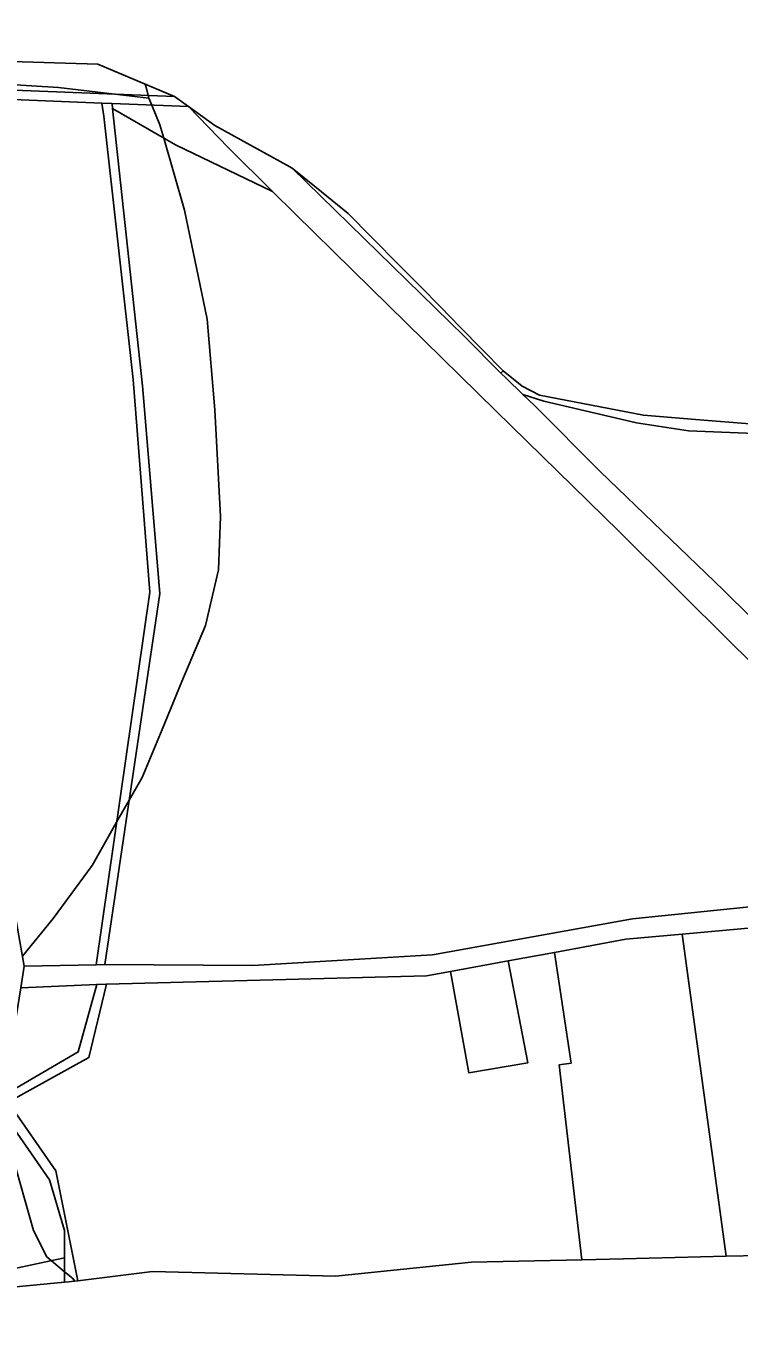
# Model space of a CAD drawing. Extents: x -502026 to -497664, y -1143484 to -1138019.
# Drawn here: x -500744.8 to -500477.1, y -1139343.8 to -1138856.9 of the extents above; entities that cross this region are included whole.
import ezdxf

# ---------------------------------------------------------------- set-up
doc = ezdxf.new("R2010")
doc.units = 0
for name, color, linetype in [('37', 7, 'Continuous'), ('55', 7, 'Continuous'), ('62', 7, 'Continuous'), ('7', 7, 'Continuous')]:
    doc.layers.add(name, color=color, linetype=linetype)

msp = doc.modelspace()

# ---------------------------------------------------------------- linework, layer by layer
at = {"layer": '37'}
for points in [[(-500689.04, -1138883.38), (-500822.15, -1138878.1), (-500864.37, -1138873.32), (-500958.02, -1138873.22), (-500965.28, -1138856.89), (-500848.25, -1138865.52), (-500786.89, -1138869.16), (-500717.79, -1138871.21)], [(-500716.26, -1138885.83), (-500715.52, -1138890.77), (-500704.58, -1138989.57), (-500698.22, -1139069.46), (-500718.48, -1139209.29), (-500745.42, -1139209.89), (-500758.18, -1139137.92), (-500774.28, -1139064.43), (-500748.83, -1139061.09), (-500761.32, -1138994.32), (-500789.56, -1139001.93), (-500809.7, -1138972.38), (-500824.91, -1138955.46), (-500837.76, -1138922.14), (-500842, -1138882.82), (-500838.85, -1138882.61), (-500822.3, -1138881.54)], [(-500712.46, -1138885.98), (-500712.25, -1138887.94), (-500701.08, -1138991.95), (-500694.49, -1139069.95), (-500715.16, -1139209.22), (-500718.48, -1139209.29), (-500698.22, -1139069.46), (-500704.58, -1138989.57), (-500715.52, -1138890.77), (-500716.26, -1138885.83)], [(-500730.28, -1139328.5), (-500778.54, -1139333.09), (-500804.63, -1139338.6), (-500820.03, -1139343.8), (-500821.98, -1139341.16), (-500807.5, -1139335.8), (-500730.27, -1139319.28)]]:
    msp.add_lwpolyline(points, close=True, dxfattribs=at)
at = {"layer": '55'}
for points in [[(-501046.03, -1138872.65), (-501042.62, -1138872.66), (-500958.02, -1138873.22), (-500864.37, -1138873.32), (-500822.15, -1138878.1), (-500689.04, -1138883.38), (-500683.78, -1138887.15), (-500712.46, -1138885.98), (-500716.26, -1138885.83), (-500822.3, -1138881.54), (-500838.85, -1138882.61), (-500870.26, -1138878.2), (-500955.45, -1138878.77), (-501045.47, -1138883.38), (-501109.11, -1138981.84), (-501117.79, -1138981), (-501050.36, -1138877.14), (-501047.44, -1138872.64)], [(-500565.61, -1138986.32), (-500566.46, -1138987.21), (-500580.28, -1138973.33), (-500644.84, -1138910.24), (-500635.88, -1138917.48), (-500623.81, -1138927.24), (-500615.03, -1138936.15), (-500604.37, -1138946.98), (-500596.85, -1138954.61), (-500589.2, -1138962.38), (-500581.74, -1138969.95), (-500573.5, -1138978.31)], [(-500464.14, -1139194.72), (-500472.29, -1139195.46), (-500498.4, -1139197.81), (-500519.55, -1139199.72), (-500546.42, -1139204.65), (-500563.81, -1139207.84), (-500585.39, -1139211.8), (-500594.36, -1139213.44), (-500714.6, -1139216.57), (-500718.02, -1139216.66), (-500718.19, -1139216.67), (-500746.72, -1139217.92), (-500745.42, -1139209.89), (-500718.48, -1139209.29), (-500715.16, -1139209.22), (-500659.56, -1139209.52), (-500592.12, -1139205.52), (-500517.07, -1139192.04), (-500464.48, -1139186.64)], [(-500585.39, -1139211.8), (-500563.81, -1139207.84), (-500556.42, -1139246.16), (-500578.53, -1139249.83)], [(-500751.5, -1139260.89), (-500753.27, -1139258.36), (-500725.2, -1139242.04), (-500718.19, -1139216.67), (-500718.02, -1139216.66), (-500714.6, -1139216.57), (-500721.12, -1139244.16)]]:
    msp.add_lwpolyline(points, close=True, dxfattribs=at)
msp.add_lwpolyline([(-500452.73, -1139115.11), (-500479.49, -1139088.98), (-500522.11, -1139046.72), (-500568.41, -1139001.4), (-500622.23, -1138948.62), (-500643.79, -1138927.35), (-500652.2, -1138919.04), (-500668.76, -1138902.67), (-500683.78, -1138887.15), (-500673.89, -1138894.24), (-500660.45, -1138901.64), (-500655.49, -1138904.38), (-500646.82, -1138909.15), (-500644.84, -1138910.24), (-500580.28, -1138973.33), (-500566.46, -1138987.21), (-500564.53, -1138989.15), (-500558.24, -1138995.21), (-500553.73, -1138999.55), (-500529.16, -1139024.19), (-500482.93, -1139068.74), (-500462.33, -1139089.14)], dxfattribs=at)
at = {"layer": '62'}
for points in [[(-500786.89, -1138869.16), (-500717.79, -1138871.21), (-500700, -1138878.74), (-500699.57, -1138880.36), (-500698.86, -1138882.99), (-500698.59, -1138884), (-500711.35, -1138882.49), (-500732.5, -1138880), (-500781.41, -1138877)], [(-500781.41, -1138877), (-500732.5, -1138880), (-500711.35, -1138882.49), (-500698.59, -1138884), (-500697.53, -1138886.59), (-500694.5, -1138894), (-500693.05, -1138899.03), (-500685.31, -1138926), (-500676.81, -1138967), (-500673.81, -1139001), (-500671.69, -1139041), (-500672.5, -1139061), (-500677.41, -1139082), (-500686.31, -1139103), (-500693.59, -1139121), (-500701.19, -1139139), (-500706, -1139147.48), (-500710.73, -1139155.83), (-500715.56, -1139164.33), (-500719.91, -1139172), (-500734.5, -1139192), (-500746.09, -1139206.12)], [(-500746.09, -1139206.12), (-500734.5, -1139192), (-500719.91, -1139172), (-500715.56, -1139164.33), (-500710.73, -1139155.83), (-500706, -1139147.48), (-500701.19, -1139139), (-500693.59, -1139121), (-500686.31, -1139103), (-500677.41, -1139082), (-500672.5, -1139061), (-500671.69, -1139041), (-500673.81, -1139001), (-500676.81, -1138967), (-500685.31, -1138926), (-500693.05, -1138899.03), (-500694.5, -1138894), (-500697.53, -1138886.59), (-500698.59, -1138884), (-500698.86, -1138882.99), (-500699.57, -1138880.36), (-500700, -1138878.74), (-500689.04, -1138883.38), (-500683.78, -1138887.15), (-500673.89, -1138894.24), (-500660.45, -1138901.64), (-500655.49, -1138904.38), (-500646.82, -1138909.15), (-500644.84, -1138910.24), (-500635.88, -1138917.48), (-500623.81, -1138927.24), (-500615.03, -1138936.15), (-500604.37, -1138946.98), (-500596.85, -1138954.61), (-500589.2, -1138962.38), (-500581.74, -1138969.95), (-500573.5, -1138978.31), (-500565.61, -1138986.32), (-500558.46, -1138992.09), (-500551.94, -1138995.46), (-500512.97, -1139003), (-500494.97, -1139004.46), (-500488.74, -1139004.96), (-500476.13, -1139005.98)], [(-500748.41, -1139286), (-500741.91, -1139309), (-500737, -1139319), (-500735.35, -1139320.36), (-500730.28, -1139324.55), (-500727.31, -1139327), (-500726.42, -1139328.05), (-500728.84, -1139328.36), (-500730.28, -1139328.5), (-500778.54, -1139333.09)], [(-500469.01, -1139318.44), (-500481.86, -1139318.75), (-500520.49, -1139319.69), (-500536.16, -1139320.03), (-500577.46, -1139320.94), (-500628.63, -1139326.25), (-500697.32, -1139324.39), (-500725.36, -1139327.92), (-500726.42, -1139328.05), (-500727.31, -1139327), (-500730.28, -1139324.55), (-500735.35, -1139320.36), (-500737, -1139319), (-500741.91, -1139309), (-500748.41, -1139286)]]:
    msp.add_lwpolyline(points, dxfattribs=at)
at = {"layer": '7'}
for points in [[(-500683.78, -1138887.15), (-500668.76, -1138902.67), (-500652.2, -1138919.04), (-500688.65, -1138901.58), (-500712.25, -1138887.94), (-500712.46, -1138885.98)], [(-500652.2, -1138919.04), (-500643.79, -1138927.35), (-500622.23, -1138948.62), (-500568.41, -1139001.4), (-500522.11, -1139046.72), (-500479.49, -1139088.98), (-500452.73, -1139115.11), (-500416.43, -1139150.64), (-500370.82, -1139194.87), (-500464.48, -1139186.64), (-500517.07, -1139192.04), (-500592.12, -1139205.52), (-500659.56, -1139209.52), (-500715.16, -1139209.22), (-500694.49, -1139069.95), (-500701.08, -1138991.95), (-500712.25, -1138887.94), (-500688.65, -1138901.58)], [(-500259.89, -1139013.51), (-500259.94, -1139017.5), (-500275.77, -1139017.21), (-500411.14, -1139014.5), (-500449.32, -1139010.72), (-500496.06, -1139008.82), (-500515.55, -1139005.9), (-500550.37, -1138997.68), (-500558.24, -1138995.21), (-500564.53, -1138989.15), (-500566.46, -1138987.21), (-500565.61, -1138986.32), (-500558.46, -1138992.09), (-500551.94, -1138995.46), (-500512.97, -1139003), (-500494.97, -1139004.46), (-500488.74, -1139004.96), (-500476.13, -1139005.98), (-500469.93, -1139006.48), (-500410.94, -1139011.25), (-500362.51, -1139011.71), (-500347.77, -1139011.84)], [(-500275.77, -1139017.21), (-500279.31, -1139136.01), (-500282.78, -1139254.64), (-500284.89, -1139253.07), (-500316.22, -1139228.86), (-500335.48, -1139212.19), (-500364.91, -1139184.6), (-500397.88, -1139152.21), (-500433.58, -1139116.46), (-500462.33, -1139089.14), (-500482.93, -1139068.74), (-500529.16, -1139024.19), (-500553.73, -1138999.55), (-500558.24, -1138995.21), (-500550.37, -1138997.68), (-500515.55, -1139005.9), (-500496.06, -1139008.82), (-500449.32, -1139010.72), (-500411.14, -1139014.5)], [(-500481.86, -1139318.75), (-500520.49, -1139319.69), (-500536.16, -1139320.03), (-500544.67, -1139246.89), (-500540.1, -1139246.24), (-500546.42, -1139204.65), (-500519.55, -1139199.72), (-500498.4, -1139197.81)], [(-500470.8, -1139204.39), (-500453.77, -1139306.32), (-500450.93, -1139318.83), (-500469.01, -1139318.44), (-500481.86, -1139318.75), (-500498.4, -1139197.81), (-500472.29, -1139195.46)], [(-500536.16, -1139320.03), (-500577.46, -1139320.94), (-500628.63, -1139326.25), (-500697.32, -1139324.39), (-500725.36, -1139327.92), (-500733.55, -1139286.6), (-500751.5, -1139260.89), (-500721.12, -1139244.16), (-500714.6, -1139216.57), (-500594.36, -1139213.44), (-500585.39, -1139211.8), (-500578.53, -1139249.83), (-500556.42, -1139246.16), (-500563.81, -1139207.84), (-500546.42, -1139204.65), (-500540.1, -1139246.24), (-500544.67, -1139246.89)], [(-500753.27, -1139258.36), (-500746.72, -1139217.92), (-500718.19, -1139216.67), (-500725.2, -1139242.04)], [(-500754.91, -1139262.77), (-500735.88, -1139290.05), (-500730.32, -1139309.03), (-500730.27, -1139319.28), (-500807.5, -1139335.8), (-500821.98, -1139341.16), (-500838.71, -1139318.49), (-500866.61, -1139290.74), (-500909.4, -1139274.34), (-500923.51, -1139268.93), (-500920.76, -1139264.45), (-500860.49, -1139242.36), (-500847.6, -1139241.06), (-500807.13, -1139256.24), (-500782.98, -1139261.63)], [(-500725.36, -1139327.92), (-500728.84, -1139328.36), (-500730.28, -1139328.5), (-500730.27, -1139319.28), (-500730.32, -1139309.03), (-500735.88, -1139290.05), (-500754.91, -1139262.77), (-500751.5, -1139260.89), (-500733.55, -1139286.6)]]:
    msp.add_lwpolyline(points, close=True, dxfattribs=at)

doc.saveas('drawing.dxf')
